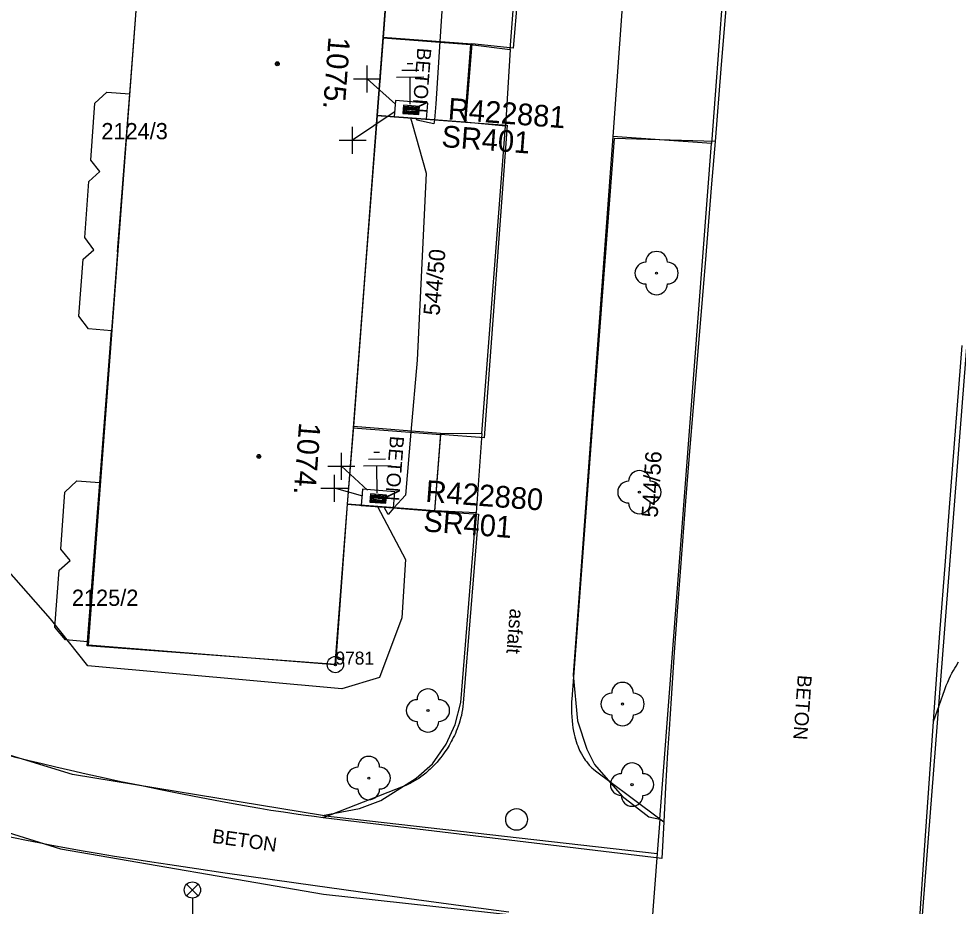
# Model space of a CAD drawing. Extents: x -540150 to -533593, y -1185082 to -1180066.
# Drawn here: x -536448.97 to -536405.62, y -1184689.76 to -1184648.79 of the extents above; entities that cross this region are included whole.
import ezdxf

# ---------------------------------------------------------------- set-up
doc = ezdxf.new("R2010")
doc.units = 0
for name, color, linetype in [('KN_HRAN_PARCEL', 7, 'Continuous'), ('KN_PARC_Č', 7, 'Continuous'), ('KN_VKP_HRAN_', 7, 'Continuous'), ('popis demontáže', 7, 'Continuous'), ('Vrstva 1', 7, 'Continuous'), ('Vrstva 10', 7, 'Continuous'), ('Vrstva 11', 7, 'Continuous'), ('Vrstva 14', 7, 'Continuous'), ('Vrstva 15', 7, 'Continuous'), ('Vrstva 21', 7, 'Continuous'), ('Vrstva 22', 7, 'Continuous'), ('Vrstva 23', 7, 'Continuous'), ('Vrstva 27', 7, 'Continuous'), ('Vrstva 28', 7, 'Continuous'), ('Vrstva 29', 7, 'Continuous'), ('Vrstva 30', 7, 'Continuous'), ('Vrstva 33', 7, 'Continuous'), ('Vrstva 34', 7, 'Continuous'), ('Vrstva 39', 7, 'Continuous'), ('Vrstva 40', 7, 'Continuous'), ('Vrstva 47', 7, 'Continuous'), ('Vrstva 5', 7, 'Continuous'), ('Vrstva 59', 7, 'Continuous'), ('Vrstva 8', 7, 'Continuous')]:
    doc.layers.add(name, color=color, linetype=linetype)

# ---------------------------------------------------------------- blocks, each defined once
blk = doc.blocks.new('NN800')
at = {"layer": 'Vrstva 1'}
for points in [[(-0.442, 0.442), (0.442, -0.442)], [(-0.442, -0.442), (0.442, 0.442)]]:
    blk.add_lwpolyline(points, dxfattribs=at)
blk = doc.blocks.new('NN620')
at = {"layer": 'Vrstva 8'}
for points in [[(0.752, 0.004), (-0.748, 0.004)], [(-0.748, 0.004), (-0.748, -0.746)], [(0.752, -0.746), (0.752, 0.004)], [(0.368, -0.18), (-0.376, -0.18)], [(-0.376, -0.18), (-0.376, -0.558)], [(0.321, -0.227), (-0.329, -0.227)], [(-0.329, -0.227), (-0.329, -0.51)], [(0.274, -0.274), (-0.281, -0.274)], [(-0.281, -0.274), (-0.281, -0.463)], [(0.227, -0.321), (-0.234, -0.321)], [(-0.234, -0.321), (-0.234, -0.416)], [(-0.234, -0.416), (0.227, -0.416)], [(-0.193, -0.369), (0.185, -0.369)], [(0.227, -0.416), (0.227, -0.321)], [(0.274, -0.463), (0.274, -0.274)], [(0.321, -0.51), (0.321, -0.227)], [(0.368, -0.558), (0.368, -0.18)], [(-0.748, -0.746), (0.752, -0.746)], [(-0.376, -0.558), (0.368, -0.558)], [(-0.329, -0.51), (0.321, -0.51)], [(-0.281, -0.463), (0.274, -0.463)]]:
    blk.add_lwpolyline(points, dxfattribs=at)
blk = doc.blocks.new('NN810')
at = {"layer": 'Vrstva 14'}
for points in [[(0.004, -0.64), (0.004, -1.89)], [(0.629, -1.89), (-0.621, -1.89)], [(0.388, -2.2), (-0.399, -2.2)], [(0.004, -2.515), (-0.124, -2.515)], [(0.137, -2.515), (0.004, -2.515)]]:
    blk.add_lwpolyline(points, dxfattribs=at)

msp = doc.modelspace()

# ---------------------------------------------------------------- linework, layer by layer
at = {"layer": 'KN_HRAN_PARCEL'}
for p, q in [((-536407.422, -1184692.191), (-536399.412, -1184589.051)), ((-536426.292, -1184650.201), (-536425.202, -1184635.771)), ((-536431.612, -1184642.491), (-536432.162, -1184649.661)), ((-536443.852, -1184652.261), (-536443.312, -1184645.251)), ((-536416.482, -1184647.641), (-536417.012, -1184654.541)), ((-536432.162, -1184649.661), (-536428.122, -1184649.971)), ((-536428.122, -1184649.971), (-536426.292, -1184650.201)), ((-536426.292, -1184650.201), (-536426.512, -1184653.751)), ((-536445.462, -1184652.691), (-536444.912, -1184652.181)), ((-536444.912, -1184652.181), (-536443.852, -1184652.261)), ((-536444.412, -1184659.541), (-536443.852, -1184652.261)), ((-536445.652, -1184655.321), (-536445.462, -1184652.691)), ((-536432.432, -1184653.251), (-536432.982, -1184660.431)), ((-536428.402, -1184653.561), (-536432.432, -1184653.251)), ((-536426.512, -1184653.751), (-536428.402, -1184653.561)), ((-536427.612, -1184667.941), (-536426.512, -1184653.751)), ((-536421.552, -1184654.221), (-536423.392, -1184679.081)), ((-536417.012, -1184654.541), (-536421.552, -1184654.221)), ((-536419.392, -1184685.731), (-536417.012, -1184654.541)), ((-536445.232, -1184655.841), (-536445.652, -1184655.321)), ((-536445.742, -1184656.301), (-536445.232, -1184655.841)), ((-536445.932, -1184658.891), (-536445.742, -1184656.301)), ((-536445.502, -1184659.461), (-536445.932, -1184658.891)), ((-536446.002, -1184659.891), (-536445.502, -1184659.461)), ((-536444.412, -1184659.541), (-536444.692, -1184663.201)), ((-536446.202, -1184662.511), (-536446.002, -1184659.891)), ((-536432.982, -1184660.431), (-536433.532, -1184667.601)), ((-536445.752, -1184663.101), (-536446.202, -1184662.511)), ((-536444.692, -1184663.201), (-536445.752, -1184663.101)), ((-536445.232, -1184670.201), (-536444.692, -1184663.201)), ((-536433.532, -1184667.601), (-536429.512, -1184667.911)), ((-536429.512, -1184667.911), (-536427.612, -1184667.941)), ((-536427.612, -1184667.941), (-536427.862, -1184671.601)), ((-536446.842, -1184670.641), (-536446.292, -1184670.121)), ((-536446.292, -1184670.121), (-536445.232, -1184670.201)), ((-536445.802, -1184677.551), (-536445.232, -1184670.201)), ((-536447.032, -1184673.271), (-536446.842, -1184670.641)), ((-536433.822, -1184671.191), (-536434.362, -1184678.601)), ((-536429.792, -1184671.501), (-536433.822, -1184671.191)), ((-536427.862, -1184671.601), (-536429.792, -1184671.501)), ((-536428.572, -1184680.351), (-536427.862, -1184671.601)), ((-536446.602, -1184673.791), (-536447.032, -1184673.271)), ((-536447.102, -1184674.241), (-536446.602, -1184673.791)), ((-536447.312, -1184676.871), (-536447.102, -1184674.241)), ((-536446.822, -1184677.461), (-536447.312, -1184676.871)), ((-536445.802, -1184677.551), (-536446.822, -1184677.461)), ((-536445.812, -1184677.741), (-536445.802, -1184677.551)), ((-536434.362, -1184678.601), (-536445.812, -1184677.741)), ((-536423.392, -1184679.081), (-536423.192, -1184681.191)), ((-536428.842, -1184681.371), (-536428.572, -1184680.351)), ((-536446.492, -1184683.671), (-536455.802, -1184680.841)), ((-536429.252, -1184682.281), (-536428.842, -1184681.371)), ((-536423.192, -1184681.191), (-536422.752, -1184682.511)), ((-536429.882, -1184683.181), (-536429.252, -1184682.281)), ((-536422.752, -1184682.511), (-536422.402, -1184683.211)), ((-536430.642, -1184683.841), (-536429.882, -1184683.181)), ((-536422.402, -1184683.211), (-536421.132, -1184684.681)), ((-536434.962, -1184685.571), (-536446.492, -1184683.671)), ((-536456.842, -1184684.041), (-536447.052, -1184687.111)), ((-536432.262, -1184684.871), (-536430.642, -1184683.841)), ((-536433.252, -1184685.251), (-536432.262, -1184684.871)), ((-536421.132, -1184684.681), (-536419.902, -1184685.631)), ((-536434.962, -1184685.571), (-536433.252, -1184685.251)), ((-536434.962, -1184685.571), (-536419.512, -1184687.321)), ((-536419.902, -1184685.631), (-536419.392, -1184685.731)), ((-536419.392, -1184685.731), (-536419.512, -1184687.321)), ((-536447.052, -1184687.111), (-536434.912, -1184689.201)), ((-536419.512, -1184687.321), (-536419.782, -1184690.851)), ((-536434.912, -1184689.201), (-536419.782, -1184690.851))]:
    msp.add_line(p, q, dxfattribs=at)
at = {"layer": 'KN_VKP_HRAN_'}
for p, q in [((-536421.032, -1184646.981), (-536421.552, -1184654.221)), ((-536432.162, -1184649.661), (-536432.432, -1184653.251)), ((-536428.122, -1184649.971), (-536428.402, -1184653.561)), ((-536433.532, -1184667.601), (-536433.822, -1184671.191)), ((-536429.512, -1184667.911), (-536429.792, -1184671.501))]:
    msp.add_line(p, q, dxfattribs=at)
at = {"layer": 'Vrstva 10'}
for p, q in [((-536417.001, -1184656.413), (-536417.306, -1184660.092)), ((-536417.306, -1184660.092), (-536417.841, -1184666.531)), ((-536407.152, -1184686.721), (-536406.762, -1184681.221)), ((-536427.117, -1184686.611), (-536434.932, -1184685.671)), ((-536419.212, -1184685.861), (-536419.257, -1184686.706)), ((-536419.302, -1184687.551), (-536427.117, -1184686.611)), ((-536419.257, -1184686.706), (-536419.302, -1184687.551)), ((-536407.53, -1184692.214), (-536407.152, -1184686.721)), ((-536439.552, -1184688.191), (-536436.167, -1184688.672))]:
    msp.add_line(p, q, dxfattribs=at)
for points in [[(-536416.302, -1184647.751), (-536416.572, -1184651.101), (-536416.842, -1184654.451), (-536417.001, -1184656.413)], [(-536406.021, -1184671.342), (-536405.728, -1184667.606), (-536405.432, -1184663.871)], [(-536417.841, -1184666.531), (-536418.037, -1184668.945), (-536418.206, -1184671.058), (-536418.35, -1184672.907), (-536418.473, -1184674.526), (-536418.578, -1184675.942)], [(-536406.762, -1184681.221), (-536406.606, -1184679.052), (-536406.466, -1184677.153), (-536406.214, -1184673.832), (-536406.021, -1184671.342)], [(-536418.578, -1184675.942), (-536418.667, -1184677.181), (-536418.743, -1184678.266), (-536418.871, -1184680.164), (-536418.963, -1184681.588), (-536419.029, -1184682.656), (-536419.124, -1184684.258), (-536419.212, -1184685.861)], [(-536444.259, -1184684.006), (-536445.085, -1184683.829), (-536445.858, -1184683.66), (-536446.582, -1184683.497), (-536447.26, -1184683.34), (-536447.894, -1184683.19), (-536448.488, -1184683.045), (-536449.043, -1184682.907), (-536449.564, -1184682.774), (-536450.05, -1184682.647), (-536450.506, -1184682.525), (-536450.933, -1184682.409), (-536451.332, -1184682.298), (-536452.079, -1184682.084), (-536452.73, -1184681.892), (-536453.299, -1184681.718), (-536453.795, -1184681.562)], [(-536434.932, -1184685.671), (-536435.341, -1184685.62), (-536435.723, -1184685.57), (-536436.082, -1184685.52), (-536436.753, -1184685.421), (-536437.34, -1184685.329), (-536437.852, -1184685.245), (-536438.301, -1184685.168), (-536439.084, -1184685.029), (-536439.671, -1184684.92), (-536440.552, -1184684.753), (-536441.432, -1184684.581), (-536442.437, -1184684.381), (-536443.378, -1184684.19), (-536444.259, -1184684.006)], [(-536455.555, -1184684.977), (-536455.069, -1184685.126), (-536454.597, -1184685.266), (-536454.138, -1184685.398), (-536453.692, -1184685.523), (-536453.259, -1184685.64), (-536452.838, -1184685.751), (-536452.429, -1184685.855), (-536452.032, -1184685.954), (-536451.647, -1184686.048), (-536451.273, -1184686.136), (-536450.547, -1184686.303), (-536449.864, -1184686.452), (-536449.222, -1184686.588), (-536448.62, -1184686.71), (-536448.054, -1184686.821), (-536447.523, -1184686.922), (-536447.024, -1184687.014), (-536446.089, -1184687.181)], [(-536446.089, -1184687.181), (-536445.27, -1184687.321), (-536444.553, -1184687.44), (-536443.925, -1184687.54), (-536442.829, -1184687.711), (-536442.007, -1184687.835), (-536440.777, -1184688.015), (-536439.552, -1184688.191)], [(-536436.167, -1184688.672), (-536433.206, -1184689.088), (-536430.615, -1184689.447), (-536428.348, -1184689.756), (-536426.364, -1184690.022)]]:
    msp.add_lwpolyline(points, dxfattribs=at)
at = {"layer": 'Vrstva 11'}
for p, q in [((-536424.962, -1184635.931), (-536426.152, -1184650.151)), ((-536432.172, -1184649.638), (-536428.062, -1184649.951)), ((-536428.062, -1184649.951), (-536428.362, -1184653.561)), ((-536426.152, -1184650.151), (-536428.062, -1184649.951)), ((-536432.448, -1184653.249), (-536428.362, -1184653.561)), ((-536428.362, -1184653.561), (-536426.432, -1184653.701)), ((-536426.432, -1184653.701), (-536427.492, -1184668.131)), ((-536421.502, -1184654.311), (-536422.477, -1184667.256)), ((-536416.842, -1184654.451), (-536421.502, -1184654.311)), ((-536422.477, -1184667.256), (-536423.452, -1184680.201)), ((-536433.547, -1184667.669), (-536429.512, -1184667.977)), ((-536429.512, -1184667.977), (-536429.782, -1184671.511)), ((-536427.492, -1184668.131), (-536429.512, -1184667.977)), ((-536433.817, -1184671.203), (-536429.782, -1184671.511)), ((-536429.782, -1184671.511), (-536427.762, -1184671.651))]:
    msp.add_line(p, q, dxfattribs=at)
for points in [[(-536427.762, -1184671.651), (-536428.112, -1184676.016), (-536428.462, -1184680.381), (-536428.477, -1184680.529), (-536428.497, -1184680.673), (-536428.522, -1184680.813), (-536428.55, -1184680.948), (-536428.583, -1184681.079), (-536428.618, -1184681.206), (-536428.656, -1184681.328), (-536428.696, -1184681.446), (-536428.738, -1184681.56)], [(-536406.762, -1184681.221), (-536406.501, -1184680.485), (-536406.24, -1184679.749), (-536406.174, -1184679.573), (-536406.108, -1184679.411), (-536406.041, -1184679.262), (-536405.975, -1184679.124), (-536405.91, -1184678.997), (-536405.846, -1184678.879), (-536405.784, -1184678.77), (-536405.723, -1184678.668), (-536405.605, -1184678.48)], [(-536423.452, -1184680.201), (-536423.459, -1184680.31), (-536423.464, -1184680.417), (-536423.467, -1184680.522), (-536423.468, -1184680.625), (-536423.465, -1184680.826), (-536423.455, -1184681.017), (-536423.441, -1184681.196), (-536423.421, -1184681.365), (-536423.398, -1184681.522), (-536423.371, -1184681.669), (-536423.343, -1184681.806), (-536423.312, -1184681.932), (-536423.28, -1184682.05), (-536423.247, -1184682.158), (-536423.213, -1184682.259), (-536423.179, -1184682.352), (-536423.145, -1184682.437), (-536423.111, -1184682.517), (-536423.078, -1184682.59), (-536423.011, -1184682.723), (-536422.947, -1184682.836), (-536422.887, -1184682.932), (-536422.832, -1184683.013), (-536422.781, -1184683.082), (-536422.735, -1184683.141), (-536422.65, -1184683.239), (-536422.583, -1184683.309), (-536422.53, -1184683.36), (-536422.448, -1184683.433), (-536422.362, -1184683.501), (-536420.787, -1184684.681), (-536419.212, -1184685.861)], [(-536428.738, -1184681.56), (-536428.782, -1184681.67), (-536428.827, -1184681.775), (-536428.873, -1184681.877), (-536428.92, -1184681.974), (-536428.967, -1184682.068), (-536429.015, -1184682.158), (-536429.113, -1184682.33), (-536429.211, -1184682.488), (-536429.307, -1184682.633), (-536429.402, -1184682.765), (-536429.495, -1184682.887), (-536429.585, -1184682.998), (-536429.672, -1184683.1), (-536429.756, -1184683.193), (-536429.837, -1184683.277), (-536429.914, -1184683.355), (-536429.988, -1184683.426), (-536430.058, -1184683.491), (-536430.193, -1184683.608), (-536430.315, -1184683.705), (-536430.423, -1184683.785), (-536430.519, -1184683.853), (-536430.605, -1184683.909), (-536430.681, -1184683.957), (-536430.815, -1184684.035), (-536430.918, -1184684.089), (-536430.995, -1184684.128), (-536431.113, -1184684.182), (-536431.232, -1184684.231), (-536433.082, -1184684.951), (-536434.932, -1184685.671)]]:
    msp.add_lwpolyline(points, dxfattribs=at)
at = {"layer": 'Vrstva 21'}
for radius in [0.375, 0.05]:
    msp.add_circle((-536434.362, -1184678.601), radius, dxfattribs=at)
at = {"layer": 'Vrstva 22'}
for centre in [(-536419.542, -1184660.531), (-536420.332, -1184670.641), (-536421.112, -1184680.421), (-536430.092, -1184680.721), (-536432.822, -1184683.841), (-536420.672, -1184684.141)]:
    msp.add_circle(centre, 0.05, dxfattribs=at)
for centre, start, end in [((-536419.542, -1184660.031), 0, 180), ((-536420.042, -1184660.531), 90, 270), ((-536419.042, -1184660.531), 270, 90), ((-536419.542, -1184661.031), 180, 0), ((-536420.332, -1184670.141), 0, 180), ((-536420.832, -1184670.641), 90, 270), ((-536419.832, -1184670.641), 270, 90), ((-536420.332, -1184671.141), 180, 0), ((-536430.092, -1184680.221), 0, 180), ((-536421.112, -1184679.921), 0, 180), ((-536421.612, -1184680.421), 90, 270), ((-536420.612, -1184680.421), 270, 90), ((-536430.592, -1184680.721), 90, 270), ((-536429.592, -1184680.721), 270, 90), ((-536421.112, -1184680.921), 180, 0), ((-536430.092, -1184681.221), 180, 0), ((-536432.822, -1184683.341), 0, 180), ((-536420.672, -1184683.641), 0, 180), ((-536433.322, -1184683.841), 90, 270), ((-536432.322, -1184683.841), 270, 90), ((-536421.172, -1184684.141), 90, 270), ((-536420.172, -1184684.141), 270, 90), ((-536432.822, -1184684.341), 180, 0), ((-536420.672, -1184684.641), 180, 0)]:
    msp.add_arc(centre, 0.5, start, end, dxfattribs=at)
at = {"layer": 'Vrstva 27'}
msp.add_circle((-536426.002, -1184685.751), 0.5, dxfattribs=at)
at = {"layer": 'Vrstva 33'}
for p, q in [((-536441.227, -1184689.271), (-536440.697, -1184688.741)), ((-536441.227, -1184688.741), (-536440.697, -1184689.271)), ((-536440.962, -1184689.381), (-536440.962, -1184690.131))]:
    msp.add_line(p, q, dxfattribs=at)
msp.add_circle((-536440.962, -1184689.006), 0.375, dxfattribs=at)
at = {"layer": 'Vrstva 39'}
for centre, radius in [((-536437.042, -1184650.866), 0.09), ((-536437.042, -1184650.866), 0.0398), ((-536437.895, -1184668.992), 0.09), ((-536437.895, -1184668.992), 0.0398)]:
    msp.add_circle(centre, radius, dxfattribs=at)
at = {"layer": 'Vrstva 5'}
for p, q in [((-536441.683, -1184623.293), (-536445.772, -1184677.701)), ((-536433.547, -1184667.669), (-536433.817, -1184671.203)), ((-536433.817, -1184671.203), (-536434.382, -1184678.611)), ((-536434.382, -1184678.611), (-536445.772, -1184677.701))]:
    msp.add_line(p, q, dxfattribs=at)
for points in [[(-536430.232, -1184624.201), (-536430.789, -1184631.505), (-536431.074, -1184635.24), (-536432.172, -1184649.638), (-536432.448, -1184653.249), (-536433.547, -1184667.669)], [(-536429.789, -1184635.338), (-536429.722, -1184636.251), (-536428.162, -1184637.591), (-536429.072, -1184642.561), (-536429.538, -1184649.839), (-536429.722, -1184652.721), (-536429.794, -1184653.452), (-536429.812, -1184653.631), (-536430.609, -1184653.47), (-536430.635, -1184653.387)], [(-536432.422, -1184671.309), (-536431.132, -1184673.751), (-536431.302, -1184676.441), (-536432.332, -1184679.191), (-536434.062, -1184679.721), (-536445.792, -1184678.661), (-536447.502, -1184676.491), (-536456.322, -1184666.491), (-536465.052, -1184657.401), (-536472.092, -1184648.821), (-536476.782, -1184645.131), (-536480.212, -1184642.211)], [(-536430.899, -1184653.367), (-536430.824, -1184653.619), (-536430.172, -1184655.911), (-536430.592, -1184664.551), (-536430.88, -1184667.873), (-536431.132, -1184670.781), (-536431.659, -1184671.368), (-536431.929, -1184671.669), (-536432.108, -1184671.333)]]:
    msp.add_lwpolyline(points, dxfattribs=at)
at = {"layer": 'Vrstva 59'}
for points in [[(-536431.589, -1184652.736), (-536432.894, -1184651.568)], [(-536431.603, -1184653.066), (-536433.567, -1184654.399)], [(-536432.882, -1184670.548), (-536434.086, -1184669.445)], [(-536433.1, -1184670.823), (-536434.405, -1184670.461)]]:
    msp.add_lwpolyline(points, dxfattribs=at)

# ---------------------------------------------------------------- block references
at = {"layer": 'Vrstva 15'}
for p, rotation in [((-536430.9, -1184653.367), -179.80129164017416), ((-536432.422, -1184671.309), -179.35714153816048)]:
    msp.add_blockref('NN810', p, dxfattribs=dict(at, rotation=rotation))
at = {"layer": 'Vrstva 28'}
for p, rotation in [((-536430.9, -1184653.366), 175.65466123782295), ((-536432.423, -1184671.308), 175.654661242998)]:
    msp.add_blockref('NN620', p, dxfattribs=dict(at, rotation=rotation))
at = {"layer": 'Vrstva 34', "rotation": 45}
for p in [(-536432.894, -1184651.568), (-536433.567, -1184654.399), (-536434.086, -1184669.445), (-536434.405, -1184670.461)]:
    msp.add_blockref('NN800', p, dxfattribs=at)

# ---------------------------------------------------------------- texts
at = {"layer": 'KN_PARC_Č'}
for s, p in [('2124/3', (-536445.162, -1184654.351)), ('2125/2', (-536446.522, -1184675.891))]:
    msp.add_text(s, height=0.75, dxfattribs=at).set_placement(p)
for s, rotation, p in [('544/50', 84.6, (-536429.562, -1184662.511)), ('544/56', 86.4, (-536419.492, -1184671.831))]:
    msp.add_text(s, height=0.75, rotation=rotation, dxfattribs=at).set_placement(p)
at = {"layer": 'popis demontáže'}
msp.add_text('DEMONTÁŽ VEDENÍ:', height=2, rotation=319.88, dxfattribs=at).set_placement((-536461.077, -1184688.078))
at = {"layer": 'Vrstva 23'}
msp.add_text('9781', height=0.6, dxfattribs=at).set_placement((-536434.362, -1184678.601))
at = {"layer": 'Vrstva 29'}
for s, p in [('R422881', (-536429.195, -1184653.434)), ('R422880', (-536430.229, -1184671.083))]:
    msp.add_text(s, height=1, rotation=355.655, dxfattribs=at).set_placement(p)
at = {"layer": 'Vrstva 30'}
for p in [(-536429.488, -1184654.704), (-536430.327, -1184672.451)]:
    msp.add_text('SR401', height=1, rotation=355.655, dxfattribs=at).set_placement(p)
at = {"layer": 'Vrstva 40'}
for s, rotation, p in [('BETON', 265.6383, (-536430.579, -1184650.113)), ('BETON', 265.6383, (-536431.837, -1184668.03)), ('asfalt', 265.4156, (-536426.305, -1184676.002)), ('BETON', 265.9836, (-536413.023, -1184679.065)), ('BETON', 351.9306, (-536440.076, -1184686.826))]:
    msp.add_text(s, height=0.65, rotation=rotation, dxfattribs=at).set_placement(p)
at = {"layer": 'Vrstva 47'}
for s, p in [('1075.', (-536434.677, -1184649.602)), ('1074.', (-536436.034, -1184667.399))]:
    msp.add_text(s, height=1, rotation=265.6383, dxfattribs=at).set_placement(p)

doc.saveas('drawing.dxf')
